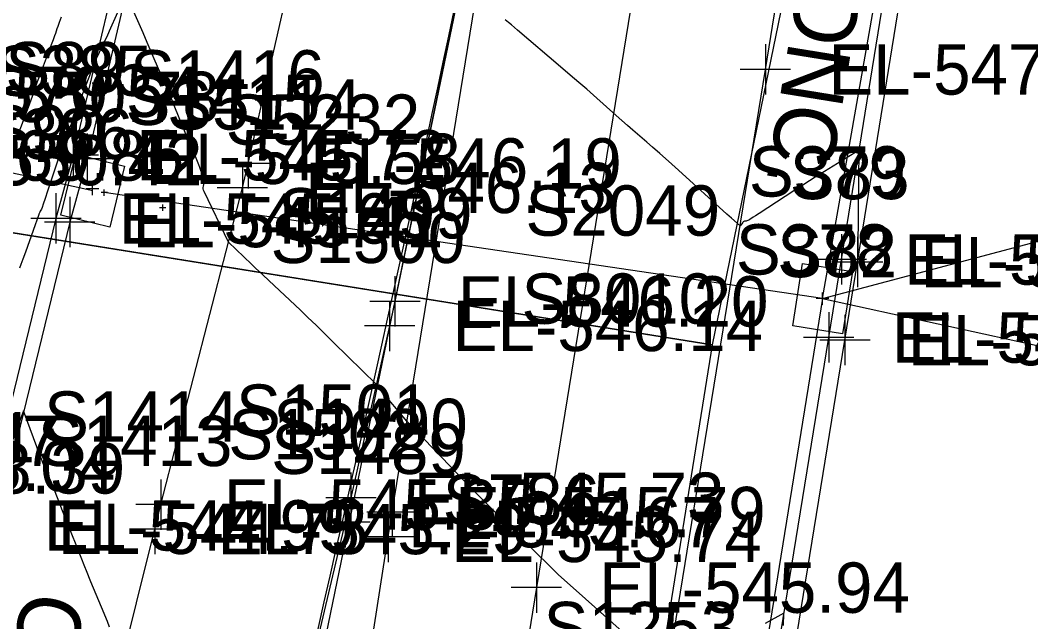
# Model space of a CAD drawing. Extents: x 1724534 to 1727318, y 657156 to 660047.
# Drawn here: x 1725621.2 to 1725701.5, y 659702.3 to 659750.1 of the extents above; entities that cross this region are included whole.
import ezdxf

# ---------------------------------------------------------------- set-up
doc = ezdxf.new("R2010")
doc.units = 0
for name, color, linetype in [('SURVEY - CENTERLINE - Preliminary', 7, 'Continuous'), ('SURVEY - CONTOURS - Index with Text', 7, 'Continuous'), ('SURVEY - CONTOURS - Intermediate with optional Text', 7, 'Continuous'), ('SURVEY - DRAINAGE - Area Shapes', 7, 'Continuous'), ('SURVEY - DRAINAGE - Storm Sewer', 7, 'Continuous'), ('SURVEY - DRAINAGE - Storm Sewer - Points - Locators', 7, 'Continuous'), ('SURVEY - DRAINAGE - Storm Sewer - Points - Numbers', 7, 'Continuous'), ('SURVEY - DRAINAGE - Storm Sewer Text', 7, 'Continuous'), ('SURVEY - DTM - Breaklines', 7, 'Continuous'), ('SURVEY - DTM - Breaklines - Points - Elevations', 7, 'Continuous'), ('SURVEY - DTM - Breaklines - Points - Locators', 7, 'Continuous'), ('SURVEY - DTM - Breaklines - Points - Numbers', 7, 'Continuous'), ('SURVEY - MISCELLANEOUS - Bottom of MH and CB', 7, 'Continuous'), ('SURVEY - MISCELLANEOUS - Bottom of MH and CB - Points - Numbers', 7, 'Continuous'), ('SURVEY - NON-TRANSPORTATION - Features - Points - Elevations', 7, 'Continuous'), ('SURVEY - TRAFFIC CONTROL - Pavement Marking - Points - Elevations', 7, 'Continuous'), ('SURVEY - TRAFFIC CONTROL - Pavement Marking - Points - Locators', 7, 'Continuous'), ('SURVEY - TRAFFIC CONTROL - Pavement Marking - Points - Numbers', 7, 'Continuous'), ('SURVEY - TRAFFIC CONTROL - Pavement Marking with Text', 7, 'Continuous'), ('SURVEY - TRANSPORTATION - Features', 7, 'Continuous'), ('SURVEY - TRANSPORTATION - Features - Points - Elevations', 7, 'Continuous'), ('SURVEY - TRANSPORTATION - Features - Points - Locators', 7, 'Continuous'), ('SURVEY - TRANSPORTATION - Features - Points - Numbers', 7, 'Continuous'), ('SURVEY - TRANSPORTATION - Features Text', 7, 'Continuous'), ('SURVEY - TRANSPORTATION - Roads', 7, 'Continuous'), ('SURVEY - TRANSPORTATION - Roads - Points - Elevations', 7, 'Continuous'), ('SURVEY - TRANSPORTATION - Roads - Points - Locators', 7, 'Continuous'), ('SURVEY - TRANSPORTATION - Roads - Points - Numbers', 7, 'Continuous')]:
    doc.layers.add(name, color=color, linetype=linetype)

msp = doc.modelspace()

# ---------------------------------------------------------------- linework, layer by layer
at = {"layer": 'SURVEY - CENTERLINE - Preliminary'}
msp.add_line((1725655.279, 659748.62), (1725645.182, 659699.65), dxfattribs=at)
msp.add_arc((1722720.51, 660371.052), 3000, 345.79242, 348.349411, dxfattribs=at)
msp.add_arc((1722720.51, 660371.052), 3000, 345.79242, 348.349411, dxfattribs=at)
msp.add_arc((1722720.51, 660371.052), 3000, 345.79242, 348.349411, dxfattribs=at)
at = {"layer": 'SURVEY - CONTOURS - Index with Text'}
msp.add_lwpolyline([(1725628.33, 659701.888), (1725628.155, 659702.326), (1725627.675, 659703.486), (1725626.841, 659705.495), (1725626.491, 659706.352), (1725626.359, 659706.685), (1725625.778, 659708.162), (1725625.213, 659709.54), (1725624.912, 659710.299), (1725623.86, 659712.992), (1725623.695, 659713.403), (1725623.534, 659713.783), (1725623.341, 659714.215), (1725623.135, 659714.667), (1725623.039, 659714.891), (1725622.907, 659715.226), (1725622.739, 659715.67), (1725622.534, 659716.225), (1725621.492, 659719.069), (1725619.786, 659714.538)], dxfattribs=at)
at = {"layer": 'SURVEY - CONTOURS - Intermediate with optional Text'}
for points in [[(1725672.659, 659698.334), (1725663.972, 659706.08), (1725663.801, 659706.243), (1725663.42, 659706.616), (1725662.032, 659707.986), (1725659.622, 659710.37), (1725658.722, 659711.266), (1725657.828, 659712.168), (1725656.94, 659713.073), (1725656.058, 659713.984), (1725651.957, 659718.245), (1725649.851, 659720.757), (1725649.644, 659721.008), (1725649.526, 659721.159), (1725646.121, 659724.515), (1725645.409, 659725.214), (1725644.733, 659725.872), (1725644.091, 659726.49), (1725643.486, 659727.068), (1725640.977, 659729.443), (1725640.509, 659729.88), (1725639.894, 659730.443), (1725639.593, 659730.729), (1725637.768, 659732.486), (1725635.836, 659736.51), (1725635.792, 659736.62), (1725635.767, 659736.725), (1725635.761, 659736.825), (1725635.775, 659736.92), (1725635.839, 659737.167), (1725635.849, 659737.277), (1725635.833, 659737.419), (1725635.789, 659737.594), (1725635.719, 659737.803), (1725635.495, 659738.402), (1725635.406, 659738.634), (1725635.308, 659738.881), (1725635.201, 659739.144), (1725634.634, 659740.483), (1725634.336, 659741.199), (1725633.509, 659743.206), (1725633.311, 659743.678), (1725633.099, 659744.178), (1725631.864, 659747.054), (1725631.629, 659747.61), (1725631.318, 659748.353), (1725630.994, 659749.106), (1725629.626, 659752.25), (1725628.292, 659749.241), (1725628.097, 659748.808), (1725627.93, 659748.446), (1725627.792, 659748.153), (1725627.215, 659746.95), (1725626.105, 659744.05), (1725626.079, 659743.98), (1725626.065, 659743.936), (1725625.782, 659743.186), (1725624.432, 659739.643), (1725624.317, 659739.304), (1725623.399, 659736.532), (1725623.203, 659735.945), (1725623.056, 659735.512), (1725622.956, 659735.234), (1725622.905, 659735.11), (1725622.808, 659734.943), (1725622.772, 659734.868), (1725622.735, 659734.762), (1725622.712, 659734.699), (1725622.706, 659734.69), (1725622.248, 659733.403), (1725621.642, 659731.696), (1725621.438, 659731.128), (1725621.281, 659730.703), (1725621.169, 659730.422)], [(1725624.475, 659750.36), (1725624.317, 659749.94), (1725624.204, 659749.631), (1725624.137, 659749.435), (1725624.02, 659749.06), (1725623.954, 659748.867), (1725623.846, 659748.567), (1725623.694, 659748.162), (1725622.726, 659745.631), (1725622.571, 659745.216), (1725622.458, 659744.903), (1725622.386, 659744.69), (1725622.25, 659744.255), (1725622.182, 659744.049), (1725622.078, 659743.757), (1725621.938, 659743.381), (1725621.251, 659741.573), (1725620.886, 659740.618)], [(1725687.792, 659731.07), (1725687.836, 659734.086), (1725687.84, 659734.426), (1725687.855, 659736.154), (1725687.858, 659736.376), (1725687.87, 659737.455), (1725687.883, 659739.78), (1725685.152, 659738.106), (1725684.559, 659737.739), (1725683.951, 659737.357), (1725683.328, 659736.96), (1725682.69, 659736.547), (1725679.949, 659734.762), (1725679.644, 659734.565), (1725679.476, 659734.457), (1725679.21, 659734.289), (1725679.118, 659734.233), (1725679.04, 659734.193), (1725678.976, 659734.169), (1725678.927, 659734.16), (1725678.815, 659734.158), (1725678.773, 659734.15), (1725678.729, 659734.127), (1725678.685, 659734.091), (1725678.64, 659734.04), (1725678.425, 659733.769), (1725677.759, 659734.378), (1725677.385, 659734.711), (1725673.524, 659738.199), (1725672.738, 659738.908), (1725672.058, 659739.516), (1725671.484, 659740.024), (1725671.017, 659740.431), (1725669.911, 659741.383), (1725669.487, 659741.751), (1725669.042, 659742.14), (1725668.577, 659742.549), (1725666.775, 659744.155), (1725666.24, 659744.627), (1725665.627, 659745.161), (1725664.935, 659745.757), (1725664.163, 659746.415), (1725660.751, 659749.314), (1725660.255, 659749.739), (1725660.027, 659749.938), (1725659.767, 659750.157)], [(1725681.888, 659702.026), (1725681.915, 659702.987), (1725680.413, 659702.177)]]:
    msp.add_lwpolyline(points, dxfattribs=at)
at = {"layer": 'SURVEY - DRAINAGE - Area Shapes'}
for points in [[(1725496.032, 659791.425), (1725595.449, 659823.409), (1725690.966, 659796.106), (1725676.22, 659724.326), (1725483.401, 659755.229)], [(1725457.865, 659006.777), (1725413.857, 659016.262), (1725297.605, 659050.843), (1725314.042, 659296.608), (1725386.76, 659493.901), (1725483.401, 659755.229), (1725623.949, 659732.704), (1725676.22, 659724.326), (1725634.82, 659466.017), (1725543.324, 659353.721), (1725499.683, 659185.923), (1725479.088, 659106.738)]]:
    msp.add_lwpolyline(points, close=True, dxfattribs=at)
at = {"layer": 'SURVEY - DRAINAGE - Storm Sewer'}
for p, q in [((1725684.983, 659727.993), (1725697.051, 659796.629)), ((1725626.986, 659736.571), (1725626.986, 659736.571)), ((1725684.983, 659727.993), (1725627.897, 659736.421)), ((1725684.983, 659727.993), (1725645.113, 659481.278)), ((1725684.983, 659727.993), (1725684.983, 659727.993)), ((1725684.983, 659727.993), (1725746.013, 659714.65))]:
    msp.add_line(p, q, dxfattribs=at)
for points in [[(1725628.339, 659733.669), (1725624.452, 659734.614), (1725625.633, 659739.473), (1725629.52, 659738.528), (1725628.339, 659733.669)], [(1725686.562, 659725.208), (1725682.612, 659725.841), (1725683.404, 659730.778), (1725687.354, 659730.145), (1725686.562, 659725.208)]]:
    msp.add_lwpolyline(points, dxfattribs=at)
at = {"layer": 'SURVEY - DRAINAGE - Storm Sewer - Points - Locators'}
for p, q in [((1725628.147, 659736.421), (1725627.647, 659736.421)), ((1725627.897, 659736.171), (1725627.897, 659736.671)), ((1725627.897, 659736.421), (1725627.897, 659736.421)), ((1725627.897, 659736.421), (1725627.897, 659736.421)), ((1725632.549, 659734.968), (1725632.549, 659735.468)), ((1725632.799, 659735.218), (1725632.299, 659735.218)), ((1725632.549, 659735.218), (1725632.549, 659735.218)), ((1725632.549, 659735.218), (1725632.549, 659735.218))]:
    msp.add_line(p, q, dxfattribs=at)
at = {"layer": 'SURVEY - DRAINAGE - Storm Sewer Text'}
msp.add_line((1725626.986, 659736.571), (1725592.82, 659744.023), dxfattribs=at)
msp.add_lwpolyline([(1725684.983, 659727.993), (1725760.766, 659748.13), (1725767.072, 659800.194)], dxfattribs=at)
at = {"layer": 'SURVEY - DTM - Breaklines'}
for points in [[(1725639.982, 659805.546), (1725635.79, 659784.47), (1725629.921, 659758.494), (1725625.443, 659739.387), (1725624.054, 659734.362), (1725618.103, 659709.974), (1725612.874, 659685.67), (1725607.844, 659661.097), (1725602.477, 659636.589), (1725597.046, 659612.281)], [(1725623.603, 659326.195), (1725625.596, 659340.96), (1725631.474, 659380.353), (1725637.663, 659419.872), (1725643.838, 659459.39), (1725646.925, 659478.842), (1725647.706, 659483.647), (1725654.062, 659523.097), (1725660.549, 659562.561), (1725667.001, 659602.053), (1725673.284, 659641.547), (1725679.659, 659681.01), (1725686.766, 659724.695), (1725687.764, 659730.895), (1725694.149, 659770.379), (1725697.503, 659791.065)]]:
    msp.add_lwpolyline(points, dxfattribs=at)
at = {"layer": 'SURVEY - DTM - Breaklines - Points - Locators'}
for p, q in [((1725625.443, 659741.387), (1725625.443, 659737.387)), ((1725627.443, 659739.387), (1725623.443, 659739.387)), ((1725624.054, 659736.362), (1725624.054, 659732.362)), ((1725626.054, 659734.362), (1725622.054, 659734.362)), ((1725687.764, 659732.895), (1725687.764, 659728.895)), ((1725689.764, 659730.895), (1725685.764, 659730.895)), ((1725686.766, 659726.695), (1725686.766, 659722.695)), ((1725688.766, 659724.695), (1725684.766, 659724.695))]:
    msp.add_line(p, q, dxfattribs=at)
at = {"layer": 'SURVEY - MISCELLANEOUS - Bottom of MH and CB'}
for p, q in [((1725626.973, 659736.224), (1725626.973, 659737.224)), ((1725627.473, 659736.724), (1725626.473, 659736.724)), ((1725626.973, 659736.724), (1725626.973, 659736.724)), ((1725626.973, 659736.724), (1725626.973, 659736.724)), ((1725684.983, 659727.493), (1725684.983, 659728.493)), ((1725685.483, 659727.993), (1725684.483, 659727.993)), ((1725684.983, 659727.993), (1725684.983, 659727.993)), ((1725684.983, 659727.993), (1725684.983, 659727.993))]:
    msp.add_line(p, q, dxfattribs=at)
at = {"layer": 'SURVEY - TRAFFIC CONTROL - Pavement Marking - Points - Locators'}
for p, q in [((1725662.242, 659707.025), (1725662.242, 659703.025)), ((1725664.242, 659705.025), (1725660.242, 659705.025))]:
    msp.add_line(p, q, dxfattribs=at)
at = {"layer": 'SURVEY - TRAFFIC CONTROL - Pavement Marking with Text'}
msp.add_lwpolyline([(1725677.077, 659796.306), (1725674.763, 659781.986), (1725662.242, 659705.025), (1725649.129, 659624.102), (1725636.683, 659547.114), (1725636.368, 659545.139), (1725624.177, 659468.103), (1725623.248, 659462.175), (1725617.375, 659424.632), (1725617.069, 659422.656), (1725605.507, 659345.515), (1725605.215, 659343.536), (1725602.951, 659328.104)], dxfattribs=at)
at = {"layer": 'SURVEY - TRANSPORTATION - Features'}
for points in [[(1725641.101, 659805.349), (1725636.902, 659784.236), (1725631.028, 659758.231), (1725626.544, 659739.104), (1725625.155, 659734.079), (1725619.206, 659709.701), (1725613.974, 659685.384), (1725608.945, 659660.816), (1725603.581, 659636.317), (1725598.147, 659611.998)], [(1725622.206, 659326.386), (1725624.286, 659341.139), (1725630.167, 659380.556), (1725636.351, 659420.075), (1725642.552, 659459.59), (1725645.64, 659479.047), (1725646.421, 659483.852), (1725652.777, 659523.307), (1725659.265, 659562.771), (1725665.716, 659602.26), (1725671.999, 659641.754), (1725678.373, 659681.219), (1725685.481, 659724.905), (1725686.48, 659731.104), (1725692.864, 659770.586), (1725696.218, 659791.273)]]:
    msp.add_lwpolyline(points, dxfattribs=at)
at = {"layer": 'SURVEY - TRANSPORTATION - Features - Points - Locators'}
for p, q in [((1725626.544, 659741.104), (1725626.544, 659737.104)), ((1725628.544, 659739.104), (1725624.544, 659739.104)), ((1725625.155, 659736.079), (1725625.155, 659732.079)), ((1725627.155, 659734.079), (1725623.155, 659734.079)), ((1725686.48, 659733.104), (1725686.48, 659729.104)), ((1725688.48, 659731.104), (1725684.48, 659731.104)), ((1725685.481, 659726.905), (1725685.481, 659722.905)), ((1725687.481, 659724.905), (1725683.481, 659724.905))]:
    msp.add_line(p, q, dxfattribs=at)
at = {"layer": 'SURVEY - TRANSPORTATION - Roads'}
for points in [[(1725603.37, 659597.283), (1725609.346, 659620.521), (1725610.838, 659626.331), (1725616.118, 659647.682), (1725616.609, 659649.621), (1725622.545, 659672.869), (1725623.043, 659674.805), (1725627.074, 659690.284), (1725627.572, 659692.221), (1725631.909, 659709.685), (1725632.405, 659711.621), (1725638.875, 659736.793), (1725639.344, 659738.736), (1725642.879, 659754.334), (1725646.579, 659769.894), (1725647.02, 659771.844), (1725650.31, 659787.495), (1725650.689, 659789.457), (1725652.957, 659801.236), (1725653.303, 659803.205)], [(1725614.209, 659327.48), (1725617.731, 659353.241), (1725618.016, 659355.22), (1725622.921, 659386.843), (1725624.432, 659396.727), (1725627.753, 659418.475), (1725628.057, 659420.452), (1725635.106, 659465.907), (1725635.414, 659467.883), (1725643.908, 659521.207), (1725646.487, 659536.996), (1725655.836, 659594.229), (1725667.285, 659665.297), (1725672.1, 659694.897), (1725680.449, 659746.206), (1725687.947, 659792.609)], [(1725646.769, 659685.355), (1725650.47, 659709.06), (1725650.781, 659711.035), (1725658.503, 659758.392), (1725658.822, 659760.366), (1725662.184, 659782.1), (1725661.882, 659780.645), (1725658.752, 659764.961), (1725658.346, 659763.003), (1725656.668, 659755.185), (1725656.257, 659753.229), (1725651.004, 659727.775), (1725650.578, 659725.822), (1725647.499, 659712.17), (1725647.046, 659710.223), (1725637.399, 659669.36)]]:
    msp.add_lwpolyline(points, dxfattribs=at)
at = {"layer": 'SURVEY - TRANSPORTATION - Roads - Points - Locators'}
for p, q in [((1725680.449, 659748.206), (1725680.449, 659744.206)), ((1725682.449, 659746.206), (1725678.449, 659746.206)), ((1725639.344, 659740.736), (1725639.344, 659736.736)), ((1725641.344, 659738.736), (1725637.344, 659738.736)), ((1725638.875, 659738.793), (1725638.875, 659734.793)), ((1725640.875, 659736.793), (1725636.875, 659736.793)), ((1725651.004, 659729.775), (1725651.004, 659725.775)), ((1725653.004, 659727.775), (1725649.004, 659727.775)), ((1725650.578, 659727.822), (1725650.578, 659723.822)), ((1725652.578, 659725.822), (1725648.578, 659725.822)), ((1725647.499, 659714.17), (1725647.499, 659710.17)), ((1725632.405, 659713.621), (1725632.405, 659709.621)), ((1725650.781, 659713.035), (1725650.781, 659709.035)), ((1725647.046, 659712.223), (1725647.046, 659708.223)), ((1725634.405, 659711.621), (1725630.405, 659711.621)), ((1725631.909, 659711.685), (1725631.909, 659707.685)), ((1725649.499, 659712.17), (1725645.499, 659712.17)), ((1725652.781, 659711.035), (1725648.781, 659711.035)), ((1725650.47, 659711.06), (1725650.47, 659707.06)), ((1725649.046, 659710.223), (1725645.046, 659710.223)), ((1725633.909, 659709.685), (1725629.909, 659709.685)), ((1725652.47, 659709.06), (1725648.47, 659709.06))]:
    msp.add_line(p, q, dxfattribs=at)

# ---------------------------------------------------------------- texts
at = {"layer": 'SURVEY - DRAINAGE - Storm Sewer - Points - Numbers'}
for s, p in [('S5114', (1725632.897, 659741.421)), ('S5232', (1725637.549, 659740.218)), ('S2049', (1725661.376, 659732.993))]:
    msp.add_text(s, height=4, dxfattribs=at).set_placement(p)
at = {"layer": 'SURVEY - DTM - Breaklines - Points - Elevations'}
for s, p in [('EL-570.54', (1725610.919, 659742.429)), ('EL-569.86', (1725609.574, 659737.361)), ('EL-545.72', (1725630.443, 659737.387)), ('EL-545.65', (1725629.054, 659732.362)), ('EL-547.00', (1725692.764, 659728.895)), ('EL-546.86', (1725691.766, 659722.695)), ('EL-568.04', (1725604.084, 659712.698)), ('EL-544.99', (1725623.103, 659707.974))]:
    msp.add_text(s, height=4, dxfattribs=at).set_placement(p)
at = {"layer": 'SURVEY - DTM - Breaklines - Points - Numbers'}
for s, p in [('S89', (1725620.043, 659744.387)), ('S90', (1725618.497, 659739.362)), ('S83', (1725682.38, 659735.895)), ('S82', (1725681.382, 659729.695)), ('S91', (1725612.876, 659714.974))]:
    msp.add_text(s, height=4, dxfattribs=at).set_placement(p)
at = {"layer": 'SURVEY - MISCELLANEOUS - Bottom of MH and CB - Points - Numbers'}
msp.add_text('S8010', height=4, dxfattribs=at).set_placement((1725661.061, 659725.993))
at = {"layer": 'SURVEY - NON-TRANSPORTATION - Features - Points - Elevations'}
for s, p in [('EL-550.78', (1725612.394, 659742.026)), ('EL-550.42', (1725611.018, 659736.998)), ('EL-548.39', (1725604.872, 659712.501))]:
    msp.add_text(s, height=4, dxfattribs=at).set_placement(p)
at = {"layer": 'SURVEY - TRAFFIC CONTROL - Pavement Marking - Points - Elevations'}
msp.add_text('EL-545.94', height=4, dxfattribs=at).set_placement((1725667.242, 659703.025))
at = {"layer": 'SURVEY - TRAFFIC CONTROL - Pavement Marking - Points - Numbers'}
msp.add_text('S786', height=4, dxfattribs=at).set_placement((1725654.796, 659710.025))
at = {"layer": 'SURVEY - TRANSPORTATION - Features - Points - Elevations'}
for s, p in [('EL-545.58', (1725631.544, 659737.104)), ('EL-545.41', (1725630.155, 659732.079)), ('EL-546.74', (1725691.48, 659729.104)), ('EL-546.59', (1725690.481, 659722.905)), ('EL-544.75', (1725624.206, 659707.701))]:
    msp.add_text(s, height=4, dxfattribs=at).set_placement(p)
at = {"layer": 'SURVEY - TRANSPORTATION - Features - Points - Numbers'}
for s, p in [('S385', (1725619.208, 659744.104)), ('S386', (1725617.709, 659739.079)), ('S379', (1725679.128, 659736.104)), ('S378', (1725678.098, 659729.905)), ('S387', (1725611.87, 659714.701))]:
    msp.add_text(s, height=4, dxfattribs=at).set_placement(p)
at = {"layer": 'SURVEY - TRANSPORTATION - Features Text'}
for rotation, p in [(260.81512, (1725683.933, 659758.441)), (256.63268, (1725621.668, 659705.002))]:
    msp.add_text('CONC.', height=5, rotation=rotation, dxfattribs=at).set_placement(p)
at = {"layer": 'SURVEY - TRANSPORTATION - Roads - Points - Elevations'}
for s, p in [('EL-547.35', (1725685.449, 659744.206)), ('EL-546.19', (1725644.344, 659736.736)), ('EL-546.13', (1725643.875, 659734.793)), ('EL-546.20', (1725656.004, 659725.775)), ('EL-546.14', (1725655.578, 659723.822)), ('EL-545.73', (1725652.499, 659710.17)), ('EL-545.35', (1725637.405, 659709.621)), ('EL-545.79', (1725655.781, 659709.035)), ('EL-545.67', (1725652.046, 659708.223)), ('EL-545.29', (1725636.909, 659707.685)), ('EL-545.74', (1725655.47, 659707.06))]:
    msp.add_text(s, height=4, dxfattribs=at).set_placement(p)
at = {"layer": 'SURVEY - TRANSPORTATION - Roads - Points - Numbers'}
for s, p in [('S1416', (1725629.946, 659743.736)), ('S1415', (1725629.587, 659741.793)), ('S1499', (1725641.701, 659732.775)), ('S1500', (1725641.117, 659730.822)), ('S1501', (1725638.369, 659717.17)), ('S1414', (1725623.117, 659716.621)), ('S1490', (1725641.32, 659716.035)), ('S1413', (1725622.621, 659714.685)), ('S1502', (1725637.758, 659715.223)), ('S1489', (1725641.167, 659714.06)), ('S1253', (1725662.812, 659699.897))]:
    msp.add_text(s, height=4, dxfattribs=at).set_placement(p)

doc.saveas('drawing.dxf')
